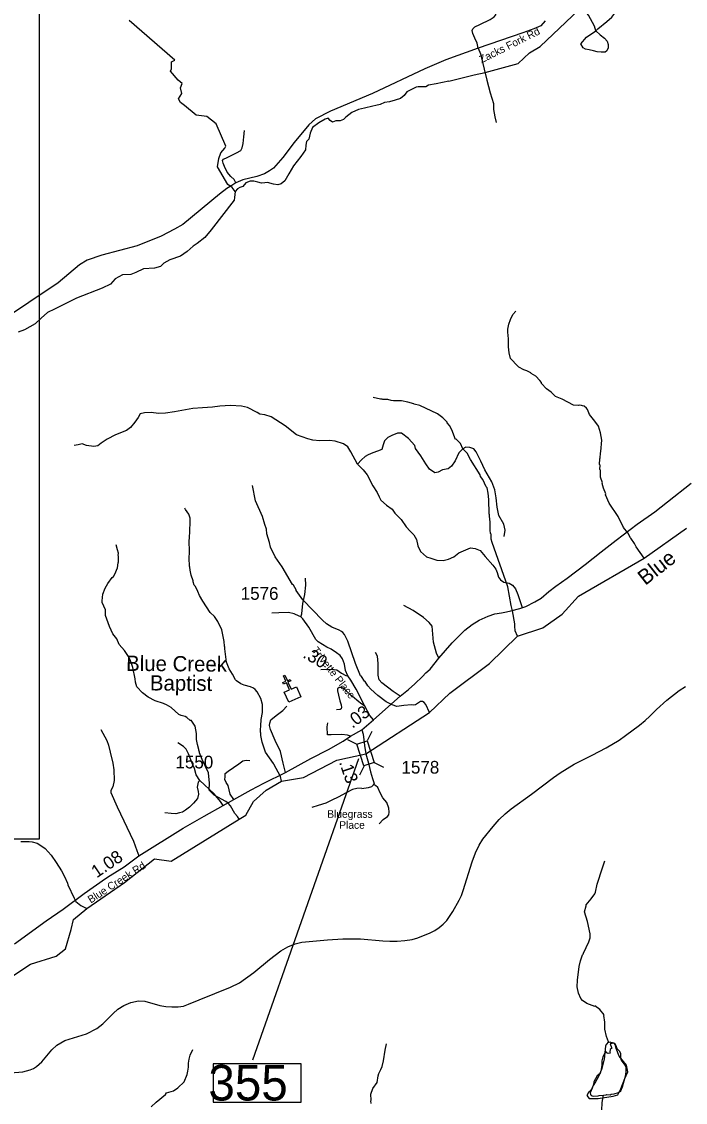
# Model space of a CAD drawing. Extents: x 1159738 to 1321356, y 736314 to 882035.
# Drawn here: x 1274889 to 1281421, y 817778 to 828411 of the extents above; entities that cross this region are included whole.
import ezdxf

# ---------------------------------------------------------------- set-up
doc = ezdxf.new("R2010")
doc.units = 0
for name, color, linetype in [('Exist Cultural Church CELL', 7, 'Continuous'), ('Exist Cultural Church Label', 7, 'Continuous'), ('Exist Hydrographic Creek Single Shore', 7, 'Continuous'), ('Exist Hydrographic Creek Single Shore Label', 7, 'Continuous'), ('Exist Hydrographic Misc Water Feature', 7, 'Continuous'), ('Exist Hydrographic Pond Under 1500 Sq Ft', 7, 'Continuous'), ('Exist Road Non-System Type 51', 7, 'Continuous'), ('Exist Road Primary Interstate Structure Standard Bridge CELL', 7, 'Continuous'), ('Exist Road Primary Interstate Structure Standard Bridge Number Label', 7, 'Continuous'), ('Exist Road Secondary Mileage Hundredths English Label', 7, 'Continuous'), ('Exist Road Secondary Type 51 Attributed', 7, 'Continuous'), ('Exist Road Secondary Type 51 Label', 7, 'Continuous'), ('Exist Road Secondary Type 51 Number Label', 7, 'Continuous'), ('Map Preparation Inset Cut Line', 7, 'Continuous')]:
    doc.layers.add(name, color=color, linetype=linetype)

msp = doc.modelspace()

# ---------------------------------------------------------------- linework, layer by layer
at = {"layer": 'Exist Cultural Church CELL'}
msp.add_lwpolyline([(1277474, 821813), (1277526, 821836), (1277495, 821906), (1277466, 821893), (1277460, 821908), (1277489, 821921), (1277465, 821976), (1277479, 821982), (1277504, 821927), (1277533, 821940), (1277539, 821925), (1277510, 821913), (1277541, 821843), (1277594, 821866), (1277636, 821768), (1277517, 821716)], close=True, dxfattribs=at)
at = {"layer": 'Exist Hydrographic Creek Single Shore'}
for points in [[(1279093, 827826), (1279342, 827887), (1279451, 827910), (1279774, 827999), (1279886, 828105), (1279991, 828166), (1280497, 828647), (1280936, 829186), (1280997, 829316), (1281363, 829591), (1281466, 829730), (1281511, 829880), (1281625, 830078), (1281737, 830217), (1281763, 830289), (1281773, 830682), (1281846, 830957), (1281844, 831190), (1281813, 831282), (1281651, 831479), (1281601, 831593), (1281629, 831812)], [(1279093, 827826), (1278969, 827800), (1278894, 827786), (1278866, 827769), (1278827, 827769), (1278791, 827769), (1278770, 827767), (1278724, 827744), (1278680, 827721), (1278655, 827685), (1278618, 827656), (1278564, 827637), (1278509, 827623), (1278461, 827617), (1278417, 827596), (1278374, 827587), (1278344, 827581), (1278263, 827560), (1278204, 827548), (1278138, 827518), (1278081, 827470), (1278055, 827447), (1278022, 827434), (1277980, 827434), (1277963, 827430), (1277949, 827422), (1277926, 827438), (1277907, 827461), (1277876, 827453), (1277815, 827415), (1277753, 827370), (1277730, 827313), (1277715, 827255), (1277692, 827232), (1277686, 827196), (1277682, 827150), (1277636, 827084), (1277565, 826992), (1277517, 826912), (1277478, 826845), (1277444, 826816), (1277411, 826805), (1277367, 826812), (1277307, 826828), (1277282, 826826), (1277250, 826822), (1277213, 826833), (1277173, 826841), (1277138, 826841), (1277096, 826824), (1277065, 826789), (1277037, 826778), (1277012, 826766), (1276989, 826741), (1276985, 826682), (1276979, 826653), (1276755, 826363), (1276692, 826287), (1276615, 826227), (1276578, 826202), (1276517, 826150), (1276454, 826104), (1276349, 826066), (1276287, 826034), (1276257, 826003), (1276197, 825986), (1276088, 825978), (1276013, 825943), (1275963, 825924), (1275881, 825920), (1275810, 825880), (1275763, 825828), (1275682, 825790), (1275428, 825692), (1275212, 825583), (1275144, 825550), (1275081, 825493), (1275024, 825439), (1274918, 825380), (1274855, 825357)], [(1278275, 821209), (1278903, 821613), (1279103, 821804), (1279494, 822095), (1279769, 822365), (1280017, 822447), (1280207, 822580), (1280369, 822759), (1281016, 823134), (1281432, 823427)], [(1274576, 818875), (1274977, 819139), (1275229, 819216), (1275322, 819290), (1275377, 819479), (1275398, 819579), (1275531, 819687), (1275902, 819940), (1276198, 820175), (1276362, 820153), (1277029, 820566), (1277096, 820603), (1277172, 820737), (1277297, 820850), (1277446, 820938), (1277663, 820975), (1277991, 821145), (1278275, 821209)]]:
    msp.add_lwpolyline(points, dxfattribs=at)
at = {"layer": 'Exist Hydrographic Misc Water Feature'}
for points in [[(1276453, 827615), (1276432, 827650), (1276466, 827704), (1276453, 827760), (1276468, 827804), (1276428, 827835), (1276355, 827923), (1276365, 827948), (1276365, 828017), (1276397, 828033), (1275947, 828423)], [(1276989, 826741), (1276961, 826779), (1276919, 826808), (1276815, 826984), (1276831, 827065), (1276850, 827120), (1276888, 827167), (1276898, 827186), (1276802, 827404), (1276712, 827477), (1276606, 827490), (1276491, 827586), (1276453, 827615)], [(1281016, 823134), (1280937, 823245), (1280920, 823276), (1280884, 823330), (1280880, 823333), (1280853, 823383), (1280811, 823435), (1280758, 823541), (1280672, 823675), (1280636, 823757), (1280637, 823764), (1280614, 823821), (1280603, 823866), (1280604, 823874), (1280586, 823930), (1280584, 823998), (1280580, 824006), (1280581, 824046), (1280577, 824054), (1280579, 824110), (1280583, 824118), (1280585, 824166), (1280589, 824182), (1280597, 824294), (1280587, 824366), (1280565, 824431), (1280530, 824480), (1280478, 824546), (1280458, 824594), (1280448, 824609), (1280425, 824629), (1280407, 824632), (1280399, 824636), (1280375, 824637), (1280367, 824633), (1280319, 824639), (1280209, 824696), (1280142, 824724), (1280099, 824766), (1280053, 824798), (1280006, 824852), (1280004, 824861), (1279988, 824881), (1279948, 824924), (1279904, 824950), (1279899, 824956), (1279861, 824975), (1279830, 824986), (1279782, 825013), (1279771, 825022), (1279701, 825098), (1279687, 825154), (1279679, 825211), (1279679, 825291), (1279673, 825355), (1279674, 825387), (1279683, 825435), (1279701, 825482), (1279724, 825529), (1279751, 825561)], [(1279769, 822365), (1279760, 822388), (1279754, 822394), (1279747, 822416), (1279741, 822464), (1279741, 822488), (1279721, 822613), (1279705, 822668), (1279672, 822851), (1279518, 823287), (1279511, 823320), (1279508, 823368), (1279504, 823376), (1279501, 823408), (1279500, 823496), (1279496, 823504), (1279494, 823560), (1279490, 823568), (1279486, 823709), (1279480, 823773), (1279470, 823825), (1279460, 823835), (1279426, 823906), (1279405, 823937), (1279400, 823951), (1279306, 824104), (1279272, 824166), (1279230, 824209), (1279207, 824261), (1279164, 824303), (1279160, 824301), (1279121, 824396), (1279098, 824437), (1279077, 824463), (1279075, 824470), (1279033, 824513), (1278982, 824553), (1278806, 824634), (1278753, 824646), (1278747, 824652), (1278691, 824668), (1278628, 824680), (1278548, 824680), (1278524, 824683), (1278492, 824692), (1278444, 824693), (1278436, 824698), (1278420, 824698), (1278349, 824714)], [(1278903, 821613), (1278867, 821692), (1278849, 821712), (1278834, 821721), (1278813, 821721), (1278764, 821691), (1278748, 821687), (1278724, 821690), (1278649, 821684), (1278580, 821673), (1278536, 821688), (1278475, 821720), (1278395, 821780), (1278325, 821843), (1278296, 821878), (1278269, 821918), (1278263, 821923), (1278233, 821969), (1278225, 821976), (1278173, 822097), (1278099, 822316), (1278067, 822381), (1278050, 822401), (1278036, 822412), (1278013, 822425), (1277943, 822452), (1277888, 822487), (1277849, 822521), (1277657, 822722), (1277590, 822814), (1277590, 822820), (1277564, 822866), (1277556, 822873), (1277453, 823048), (1277384, 823144), (1277339, 823240), (1277328, 823288), (1277303, 823373), (1277300, 823417), (1277283, 823465), (1277260, 823542), (1277189, 823697), (1277162, 823849)], [(1277446, 820938), (1277438, 820984), (1277371, 821107), (1277366, 821111), (1277290, 821225), (1277257, 821322), (1277242, 821387), (1277243, 821411), (1277239, 821419), (1277242, 821507), (1277247, 821522), (1277247, 821546), (1277258, 821614), (1277260, 821694), (1277242, 821751), (1277208, 821818), (1277186, 821842), (1277171, 821853), (1277141, 821866), (1277078, 821884), (1277046, 821897), (1277003, 821926), (1276995, 821934), (1276965, 821991), (1276930, 822044), (1276904, 822109), (1276888, 822242), (1276889, 822258), (1276885, 822266), (1276883, 822314), (1276858, 822427), (1276819, 822508), (1276788, 822557), (1276743, 822597), (1276671, 822709), (1276638, 822766), (1276624, 822806), (1276599, 822854), (1276587, 822867), (1276576, 822900), (1276577, 822908), (1276558, 822964), (1276548, 823013), (1276545, 823045), (1276541, 823053), (1276539, 823134), (1276542, 823192), (1276537, 823309), (1276541, 823325), (1276548, 823485), (1276547, 823525), (1276533, 823565), (1276502, 823612), (1276496, 823626)], [(1277029, 820566), (1277012, 820592), (1276987, 820620), (1276943, 820696), (1276920, 820721), (1276899, 820737), (1276784, 820801), (1276734, 820850), (1276737, 820918), (1276727, 821019), (1276665, 821153), (1276641, 821217), (1276641, 821225), (1276634, 821242), (1276634, 821250), (1276620, 821298), (1276609, 821347), (1276609, 821407), (1276597, 821479), (1276559, 821540), (1276557, 821536), (1276549, 821534), (1276516, 821565), (1276500, 821574), (1276460, 821583), (1276437, 821596), (1276360, 821662), (1276315, 821690), (1276292, 821700), (1276284, 821701), (1276204, 821730), (1276133, 821764), (1276077, 821807), (1276024, 821865), (1276010, 821913), (1276007, 821945), (1275982, 822058), (1275957, 822131), (1275940, 822164), (1275900, 822224), (1275849, 822282), (1275827, 822339), (1275786, 822388), (1275753, 822461), (1275714, 822567), (1275715, 822623), (1275682, 822696), (1275682, 822712), (1275688, 822779), (1275712, 822836), (1275739, 822883), (1275781, 822941), (1275794, 822952), (1275806, 822976), (1275832, 823039), (1275838, 823087), (1275842, 823095), (1275844, 823151), (1275840, 823159), (1275841, 823183), (1275834, 823215), (1275819, 823263)], [(1274654, 818059), (1274900, 818078), (1274973, 818100), (1275005, 818113), (1275034, 818130), (1275087, 818178), (1275188, 818296), (1275234, 818342), (1275315, 818386), (1275526, 818454), (1275629, 818505), (1275688, 818551), (1275789, 818654), (1275837, 818697), (1275894, 818732), (1275965, 818762), (1276038, 818779), (1276101, 818775), (1276250, 818733), (1276307, 818723), (1276368, 818717), (1276428, 818718), (1276483, 818726), (1276531, 818743), (1276635, 818788), (1276945, 818911), (1277034, 818955), (1277175, 819055), (1277327, 819185), (1277439, 819268), (1277510, 819309), (1277580, 819339), (1277646, 819353), (1277898, 819379), (1278051, 819389), (1278224, 819387), (1278445, 819367), (1278513, 819363), (1278583, 819364), (1278660, 819370), (1278732, 819381), (1278789, 819397), (1278910, 819446), (1278955, 819469), (1278999, 819498), (1279038, 819531), (1279072, 819567), (1279132, 819657), (1279196, 819768), (1279217, 819815), (1279234, 819864), (1279322, 820145), (1279354, 820234), (1279390, 820310), (1279427, 820368), (1279529, 820491), (1279589, 820560), (1279647, 820618), (1279705, 820665), (1279906, 820810), (1280122, 820974), (1280190, 821022), (1280327, 821107), (1280504, 821195), (1280640, 821267), (1280768, 821343), (1280832, 821387), (1280970, 821490), (1281025, 821537), (1281071, 821578), (1281136, 821645), (1281239, 821736), (1281359, 821829), (1281421, 821870)], [(1274882, 820344), (1274962, 820346), (1274994, 820341), (1275041, 820327), (1275088, 820300), (1275120, 820275), (1275180, 820209), (1275229, 820137), (1275281, 820056), (1275311, 819999), (1275341, 819934), (1275345, 819918), (1275405, 819788), (1275424, 819755), (1275471, 819716), (1275531, 819687)], [(1280663, 818373), (1280646, 818427), (1280628, 818500), (1280627, 818568), (1280619, 818632), (1280620, 818640), (1280578, 818693), (1280531, 818727), (1280531, 818723), (1280452, 818751), (1280409, 818781), (1280391, 818801), (1280369, 818852), (1280357, 818916), (1280359, 818980), (1280375, 819116), (1280388, 819171), (1280408, 819231), (1280415, 819237), (1280417, 819247), (1280472, 819357), (1280483, 819397), (1280483, 819437), (1280456, 819557), (1280427, 819654), (1280445, 819712), (1280445, 819722), (1280495, 819780), (1280529, 819831), (1280535, 819847), (1280554, 819926), (1280606, 820085), (1280627, 820156)], [(1278329, 817768), (1278325, 817792), (1278328, 817800), (1278327, 817860), (1278345, 817915), (1278387, 817974), (1278397, 818038), (1278404, 818062), (1278425, 818101), (1278438, 818132), (1278450, 818188), (1278465, 818292), (1278481, 818355)], [(1280663, 818373), (1280640, 818349), (1280633, 818332), (1280623, 818204), (1280596, 818101), (1280568, 818038), (1280530, 817967), (1280519, 817953), (1280517, 817943), (1280511, 817937), (1280492, 817896), (1280485, 817872), (1280486, 817856), (1280492, 817848), (1280502, 817844), (1280516, 817841), (1280564, 817842), (1280572, 817846), (1280615, 817849)], [(1280615, 817849), (1280640, 817851), (1280648, 817855), (1280680, 817854), (1280689, 817858), (1280721, 817861), (1280761, 817876), (1280784, 817893), (1280803, 817930), (1280834, 818049), (1280838, 818089), (1280837, 818121), (1280827, 818146), (1280797, 818183), (1280789, 818199), (1280784, 818223), (1280785, 818255), (1280776, 818279), (1280750, 818306), (1280741, 818336), (1280734, 818349), (1280718, 818361), (1280704, 818365), (1280688, 818366), (1280680, 818370), (1280672, 818366), (1280663, 818373)], [(1276163, 817736), (1276212, 817782), (1276304, 817857), (1276315, 817871), (1276384, 817893), (1276425, 817920), (1276490, 817982), (1276519, 818053), (1276525, 818084), (1276531, 818124), (1276530, 818164), (1276537, 818204), (1276548, 818244), (1276574, 818299)], [(1280654, 816939), (1280622, 816907), (1280681, 817014), (1280690, 817046), (1280700, 817109), (1280708, 817197), (1280712, 817381), (1280711, 817405), (1280702, 817437), (1280681, 817486), (1280615, 817608), (1280599, 817673), (1280598, 817697), (1280602, 817777), (1280615, 817849)]]:
    msp.add_lwpolyline(points, dxfattribs=at)
at = {"layer": 'Exist Hydrographic Pond Under 1500 Sq Ft'}
msp.add_lwpolyline([(1280631, 818269), (1280609, 818228), (1280597, 818188), (1280599, 818145), (1280591, 818102), (1280583, 818064), (1280554, 818041), (1280519, 817982), (1280515, 817954), (1280503, 817917), (1280481, 817885), (1280467, 817875), (1280452, 817846), (1280475, 817818), (1280564, 817816), (1280709, 817838), (1280757, 817852), (1280784, 817911), (1280824, 818013), (1280855, 818080), (1280841, 818143), (1280770, 818232), (1280741, 818310), (1280729, 818348), (1280719, 818360), (1280680, 818354), (1280692, 818318), (1280696, 818312), (1280682, 818299), (1280676, 818275), (1280680, 818263), (1280662, 818259), (1280648, 818265), (1280641, 818275)], close=True, dxfattribs=at)
at = {"layer": 'Exist Road Non-System Type 51'}
msp.add_line((1280538, 828319), (1280558, 828339), dxfattribs=at)
for points in [[(1280538, 828319), (1280526, 828365), (1280466, 828476), (1280426, 828532), (1280385, 828579), (1280295, 828663), (1280277, 828679)], [(1279382, 828150), (1279372, 828199), (1279348, 828248), (1279329, 828295), (1279324, 828323), (1279328, 828341), (1279350, 828360), (1279398, 828384), (1279501, 828433), (1279540, 828458), (1279554, 828478), (1279556, 828498), (1279515, 828569)], [(1280558, 828339), (1280647, 828413), (1280696, 828455), (1280737, 828506)], [(1280391, 828191), (1280448, 828259), (1280538, 828319)], [(1280538, 828319), (1280582, 828280), (1280626, 828249), (1280652, 828218), (1280660, 828186), (1280660, 828154), (1280649, 828125), (1280631, 828109), (1280592, 828111), (1280552, 828114), (1280517, 828123), (1280473, 828132), (1280438, 828139), (1280414, 828152), (1280391, 828191)], [(1279382, 828150), (1279403, 828093), (1279439, 827942), (1279468, 827835), (1279500, 827710), (1279534, 827605), (1279534, 827547), (1279544, 827476), (1279558, 827419)], [(1276997, 826826), (1276981, 826859), (1276948, 826888), (1276913, 826930), (1276884, 826987), (1276871, 827020), (1276867, 827045), (1276877, 827057), (1276913, 827075), (1277002, 827119), (1277046, 827142), (1277059, 827169), (1277069, 827211), (1277077, 827278), (1277081, 827339)], [(1278194, 824058), (1278130, 824180), (1278098, 824228), (1278056, 824257), (1277973, 824282), (1277920, 824289), (1277825, 824287), (1277756, 824293), (1277705, 824305), (1277594, 824345), (1277483, 824434), (1277345, 824522), (1277282, 824543), (1277232, 824549), (1277207, 824565), (1277112, 824615), (1277053, 824629), (1276946, 824633), (1276840, 824628), (1276769, 824618), (1276670, 824613), (1276574, 824604), (1276393, 824572), (1276304, 824560), (1276235, 824556), (1276164, 824564), (1276099, 824562), (1276056, 824552), (1276036, 824517), (1276004, 824469), (1275961, 824419), (1275921, 824387), (1275814, 824346), (1275730, 824304), (1275672, 824264), (1275640, 824238), (1275601, 824232), (1275529, 824242), (1275486, 824256), (1275446, 824246), (1275406, 824242)], [(1279637, 823347), (1279646, 823409), (1279634, 823468), (1279584, 823553), (1279567, 823633), (1279558, 823727), (1279546, 823806), (1279517, 823883), (1279446, 824000), (1279408, 824086), (1279361, 824180), (1279340, 824209), (1279299, 824221), (1279261, 824224), (1279232, 824209), (1279190, 824168), (1279155, 824091), (1279120, 824038), (1279085, 824012), (1279029, 824003), (1278988, 823977), (1278955, 823971), (1278902, 824009), (1278867, 824062), (1278817, 824138), (1278764, 824212), (1278758, 824241), (1278697, 824309), (1278626, 824362), (1278588, 824362), (1278532, 824338), (1278494, 824318), (1278459, 824286), (1278447, 824247), (1278435, 824203), (1278391, 824186), (1278344, 824168), (1278300, 824150), (1278269, 824133), (1278235, 824100), (1278194, 824058)], [(1278194, 824058), (1278250, 824000), (1278290, 823952), (1278345, 823843), (1278388, 823777), (1278406, 823736), (1278423, 823702), (1278479, 823654), (1278534, 823615), (1278563, 823575), (1278623, 823514), (1278674, 823440), (1278714, 823397), (1278749, 823362), (1278775, 823315), (1278789, 823254), (1278815, 823198), (1278873, 823144), (1278916, 823131), (1278975, 823113), (1279036, 823110), (1279089, 823121), (1279142, 823145), (1279191, 823184), (1279260, 823216), (1279305, 823233), (1279352, 823229), (1279400, 823208), (1279449, 823149), (1279527, 823062), (1279556, 823024), (1279569, 822990), (1279582, 822945), (1279601, 822918), (1279633, 822897), (1279686, 822886), (1279719, 822868), (1279750, 822832), (1279771, 822774), (1279814, 822646)], [(1277638, 822555), (1277645, 822586), (1277655, 822688), (1277675, 822776), (1277686, 822868), (1277682, 822937)], [(1278994, 822149), (1278971, 822197), (1278943, 822305), (1278928, 822462), (1278901, 822499), (1278843, 822549), (1278742, 822617), (1278650, 822667)], [(1278613, 821775), (1278546, 821820), (1278435, 821906), (1278407, 821937), (1278399, 821982), (1278399, 822040), (1278399, 822096), (1278391, 822169), (1278370, 822203)], [(1277835, 822036), (1277943, 822040), (1277992, 822035), (1278037, 822001), (1278080, 821979), (1278098, 821975)], [(1278265, 821678), (1278223, 821707), (1278208, 821719), (1278146, 821770), (1278087, 821825), (1278058, 821852), (1278034, 821861), (1278015, 821859), (1277998, 821848), (1277996, 821828), (1278006, 821786), (1278021, 821729), (1278035, 821690), (1278037, 821662), (1278034, 821650), (1278022, 821643), (1277986, 821639)], [(1277332, 821508), (1277341, 821541), (1277395, 821586), (1277458, 821634), (1277498, 821675)], [(1277435, 821231), (1277384, 821337), (1277339, 821446), (1277329, 821486), (1277332, 821508)], [(1278126, 821380), (1278095, 821392), (1278041, 821398), (1277935, 821396), (1277900, 821394), (1277895, 821472), (1277903, 821514)], [(1275669, 821448), (1275729, 821340), (1275745, 821294), (1275760, 821225), (1275785, 821116), (1275795, 821050), (1275800, 820946), (1275787, 820883), (1275768, 820847), (1275768, 820828), (1275829, 820687), (1275989, 820347), (1276024, 820256), (1276043, 820203)], [(1276644, 820945), (1276643, 820946), (1276608, 821000), (1276590, 821063), (1276568, 821117), (1276532, 821208), (1276507, 821253), (1276483, 821279), (1276426, 821316)], [(1277486, 821025), (1277463, 821115), (1277435, 821231)], [(1276976, 820759), (1276942, 820811), (1276921, 820896), (1276902, 820925), (1276889, 820956), (1276891, 820980), (1276891, 821015), (1276921, 821036), (1277025, 821110), (1277066, 821140), (1277099, 821146), (1277134, 821142)], [(1276644, 820945), (1276625, 820930), (1276618, 820879), (1276625, 820836), (1276630, 820812), (1276619, 820769), (1276582, 820723), (1276540, 820683), (1276501, 820652), (1276472, 820634), (1276443, 820626), (1276405, 820617), (1276360, 820620), (1276299, 820628)], [(1276871, 820698), (1276845, 820740), (1276784, 820813), (1276644, 820945)], [(1278232, 820870), (1278186, 820866), (1278146, 820857), (1278083, 820824), (1278005, 820782), (1277942, 820752), (1277881, 820723), (1277808, 820699), (1277744, 820680)], [(1278408, 820519), (1278447, 820563), (1278489, 820590), (1278503, 820607), (1278505, 820633), (1278501, 820672), (1278482, 820729), (1278445, 820774), (1278416, 820824), (1278394, 820875), (1278372, 820896), (1278349, 820907)]]:
    msp.add_lwpolyline(points, dxfattribs=at)
at = {"layer": 'Exist Road Primary Interstate Structure Standard Bridge CELL'}
for p, q in [((1278336, 821428), (1278289, 821336)), ((1278097, 821350), (1278189, 821304)), ((1278260, 821090), (1278213, 820998)), ((1278358, 821122), (1278450, 821075))]:
    msp.add_line(p, q, dxfattribs=at)
msp.add_lwpolyline([(1278289, 821336), (1278359, 821122), (1278258, 821089), (1278189, 821304)], close=True, dxfattribs=at)
at = {"layer": 'Exist Road Primary Interstate Structure Standard Bridge Number Label'}
msp.add_line((1278205, 821159), (1277161, 818195), dxfattribs=at)
msp.add_lwpolyline([(1277641, 818157), (1276774, 818157), (1276774, 817782), (1277641, 817782)], close=True, dxfattribs=at)
at = {"layer": 'Exist Road Secondary Type 51 Attributed'}
msp.add_line((1278236, 821444), (1278352, 821542), dxfattribs=at)
for points in [[(1280041, 828420), (1279998, 828370), (1279929, 828340), (1279822, 828302), (1279382, 828150), (1279062, 828036), (1278858, 827948), (1278341, 827704), (1277929, 827530), (1277781, 827454), (1277715, 827395), (1277572, 827221), (1277460, 827074), (1277367, 826970), (1277328, 826943), (1277280, 826915), (1277203, 826889), (1277067, 826853), (1276997, 826826), (1276956, 826800), (1276908, 826769), (1276837, 826713), (1276474, 826416), (1276392, 826368), (1276262, 826302)], [(1276262, 826302), (1276026, 826204), (1275680, 826112), (1275534, 826063), (1275457, 826018), (1275249, 825841), (1274669, 825455)], [(1279662, 822606), (1279704, 822614), (1279792, 822637), (1279851, 822658), (1279940, 822702), (1280001, 822740), (1280077, 822806), (1280145, 822858), (1280259, 822936), (1280434, 823070), (1280593, 823196), (1280739, 823309), (1280947, 823467), (1281119, 823589), (1281246, 823688), (1281477, 823869)], [(1278352, 821542), (1278317, 821586), (1278265, 821678), (1278181, 821844), (1278128, 821931), (1278098, 821975), (1278077, 822028), (1278066, 822091), (1278045, 822141), (1278022, 822175), (1277987, 822202), (1277936, 822237), (1277893, 822257), (1277808, 822309), (1277783, 822331), (1277715, 822454), (1277657, 822537), (1277638, 822555), (1277620, 822563), (1277570, 822586), (1277514, 822598), (1277420, 822594), (1277352, 822591)], [(1278352, 821542), (1278613, 821775), (1278697, 821841), (1278758, 821897), (1278833, 821969), (1278865, 822004), (1278909, 822042), (1278994, 822149), (1279127, 822298), (1279252, 822423), (1279321, 822479), (1279391, 822523), (1279479, 822563), (1279545, 822584), (1279610, 822596), (1279662, 822606)], [(1274820, 819339), (1275129, 819565), (1275297, 819680), (1275505, 819833), (1275716, 819980), (1275761, 820010), (1275899, 820097), (1276043, 820203), (1276479, 820475), (1276687, 820594), (1276871, 820698), (1276976, 820759), (1277149, 820852), (1277272, 820919), (1277486, 821025), (1277735, 821160), (1277910, 821251), (1278054, 821333), (1278126, 821380), (1278236, 821444)], [(1278236, 821444), (1278250, 821402), (1278264, 821288), (1278275, 821209)], [(1278275, 821209), (1278303, 821114), (1278322, 821030), (1278343, 820965), (1278358, 820915), (1278353, 820901), (1278333, 820884), (1278300, 820873), (1278238, 820864)]]:
    msp.add_lwpolyline(points, dxfattribs=at)
at = {"layer": 'Map Preparation Inset Cut Line'}
msp.add_lwpolyline([(1261974, 811005), (1261974, 820370), (1275065, 820370), (1275065, 829295), (1309749, 829295), (1309749, 816385), (1289258, 816385), (1289258, 811005)], close=True, dxfattribs=at)

# ---------------------------------------------------------------- texts
at = {"layer": 'Exist Cultural Church Label'}
for s, p in [('Blue Creek', (1275917, 822024)), ('Baptist', (1276151, 821831))]:
    msp.add_text(s, height=150, rotation=359.4739, dxfattribs=at).set_placement(p)
at = {"layer": 'Exist Hydrographic Creek Single Shore Label'}
msp.add_text('Blue', height=150, rotation=38.1457, dxfattribs=at).set_placement((1281026, 822859))
at = {"layer": 'Exist Road Primary Interstate Structure Standard Bridge Number Label'}
msp.add_text('355', height=350, dxfattribs=at).set_placement((1276727, 817797))
at = {"layer": 'Exist Road Secondary Mileage Hundredths English Label'}
for s, rotation, p in [('.30', 329.5362, (1277649, 822160)), ('.03', 37.6609, (1278144, 821453)), ('.13', 289.0807, (1278011, 821125)), ('1.08', 34.1641, (1275628, 819982))]:
    msp.add_text(s, height=125, rotation=rotation, dxfattribs=at).set_placement(p)
at = {"layer": 'Exist Road Secondary Type 51 Label'}
for s, rotation, p in [('Zacks Fork Rd', 26.5876, (1279415, 828000)), ('Trivette Place', 308.1228, (1277742, 822223)), ('Blue Creek Rd', 32.9613, (1275570, 819734))]:
    msp.add_text(s, height=75, rotation=rotation, dxfattribs=at).set_placement(p)
for s, p in [('Bluegrass', (1277897, 820578)), ('Place', (1278015, 820470))]:
    msp.add_text(s, height=75, dxfattribs=at).set_placement(p)
at = {"layer": 'Exist Road Secondary Type 51 Number Label'}
for s, p in [('1576', (1277045, 822723)), ('1550', (1276403, 821064)), ('1578', (1278627, 821013))]:
    msp.add_text(s, height=125, dxfattribs=at).set_placement(p)

doc.saveas('drawing.dxf')
